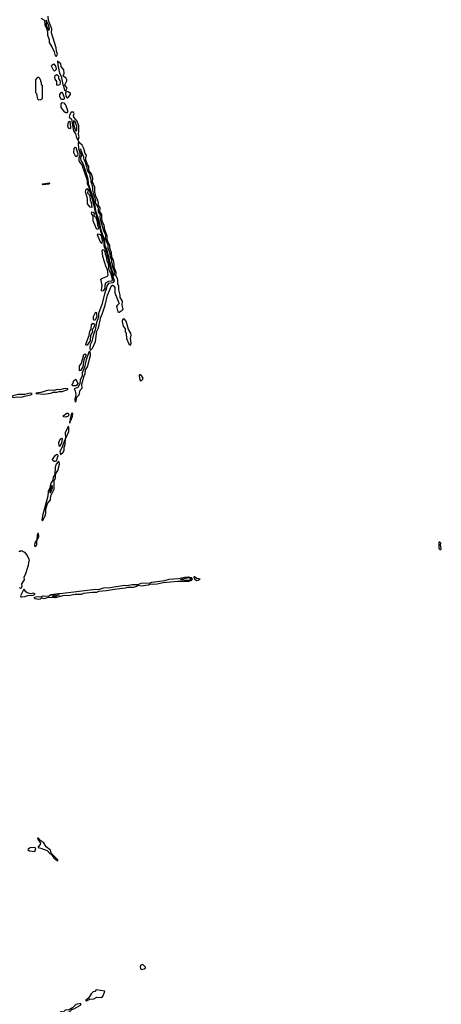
# Model space of a CAD drawing. Extents: x 2769579 to 2883812, y 684207 to 828660.
# Tile 329 of 505: x 2845646 to 2851192, y 747626 to 760567. Entities that reach past the tile are written whole.
import ezdxf

# ---------------------------------------------------------------- set-up
doc = ezdxf.new("R2010")
doc.units = 0

msp = doc.modelspace()

# ---------------------------------------------------------------- linework, layer by layer
at = {"layer": '0CON02XD'}
for points in [[(2845925, 760588), (2845965, 760566), (2845971, 760555), (2845979, 760495), (2845997, 760457), (2846010, 760400), (2846010, 760365), (2846032, 760305), (2846034, 760265), (2846071, 760211), (2846102, 760142), (2846115, 760093), (2846125, 760087)], [(2846035, 760428), (2846038, 760445), (2846024, 760495), (2845995, 760560), (2845995, 760495), (2846025, 760428), (2846035, 760428)], [(2846125, 760087), (2846135, 760092), (2846144, 760115), (2846132, 760155), (2846128, 760198), (2846063, 760395), (2846068, 760445), (2846027, 760555), (2846022, 760615)], [(2846255, 759630), (2846270, 759665), (2846242, 759712), (2846268, 759765), (2846268, 759778), (2846253, 759803), (2846220, 759825), (2846232, 759865), (2846228, 759908), (2846193, 759953), (2846186, 759986), (2846145, 760020), (2846146, 759975), (2846172, 759865), (2846194, 759825), (2846213, 759715), (2846224, 759694), (2846235, 759645), (2846255, 759630)], [(2846105, 759892), (2846092, 759902), (2846063, 759955), (2846070, 759970), (2846095, 759987), (2846117, 759955), (2846128, 759925), (2846125, 759911), (2846105, 759892)], [(2845898, 759508), (2845885, 759520), (2845872, 759592), (2845860, 759605), (2845860, 759775), (2845885, 759810), (2845895, 759810), (2845908, 759798), (2845910, 759785), (2845920, 759775), (2845920, 759755), (2845930, 759745), (2845930, 759715), (2845940, 759705), (2845940, 759535), (2845937, 759523), (2845925, 759512), (2845898, 759508)], [(2846145, 759703), (2846134, 759714), (2846133, 759755), (2846113, 759783), (2846108, 759805), (2846112, 759835), (2846134, 759846), (2846159, 759825), (2846156, 759795), (2846175, 759768), (2846179, 759745), (2846175, 759710), (2846155, 759704), (2846145, 759703)], [(2846206, 759516), (2846192, 759522), (2846174, 759554), (2846174, 759585), (2846195, 759616), (2846205, 759613), (2846231, 759545), (2846234, 759535), (2846225, 759518), (2846206, 759516)], [(2846275, 759537), (2846285, 759542), (2846314, 759585), (2846314, 759595), (2846285, 759618), (2846258, 759622), (2846251, 759595), (2846255, 759563), (2846265, 759543), (2846275, 759537)], [(2846255, 759341), (2846239, 759349), (2846194, 759414), (2846191, 759459), (2846205, 759479), (2846225, 759474), (2846255, 759440), (2846276, 759374), (2846275, 759355), (2846265, 759343), (2846255, 759341)], [(2846415, 758980), (2846428, 759025), (2846418, 759058), (2846426, 759105), (2846423, 759173), (2846401, 759231), (2846360, 759285), (2846354, 759306), (2846362, 759335), (2846355, 759350), (2846325, 759350), (2846305, 759322), (2846299, 759285), (2846327, 759257), (2846356, 759105), (2846381, 759065), (2846393, 759015), (2846415, 758980)], [(2846305, 759134), (2846290, 759140), (2846281, 759165), (2846290, 759225), (2846305, 759233), (2846316, 759155), (2846315, 759145), (2846305, 759134)], [(2846385, 759101), (2846398, 759115), (2846399, 759169), (2846377, 759225), (2846355, 759236), (2846353, 759195), (2846375, 759118), (2846385, 759101)], [(2846385, 758763), (2846360, 758815), (2846362, 758878), (2846375, 758891), (2846386, 758885), (2846412, 758805), (2846405, 758779), (2846385, 758763)], [(2846575, 756218), (2846605, 756250), (2846642, 756335), (2846660, 756475), (2846682, 756515), (2846713, 756657), (2846731, 756695), (2846769, 756815), (2846802, 756945), (2846834, 757015), (2846849, 757065), (2846865, 757076), (2846875, 757074), (2846896, 757045), (2846900, 756975), (2846952, 756845), (2846954, 756835), (2846928, 756812), (2846919, 756795), (2846939, 756729), (2846945, 756721), (2846955, 756721), (2846995, 756750), (2847006, 756764), (2846993, 756815), (2846998, 756865), (2846970, 756915), (2846969, 756945), (2846949, 757015), (2846949, 757065), (2846939, 757095), (2846939, 757145), (2846933, 757165), (2846913, 757205), (2846915, 757245), (2846891, 757315), (2846891, 757355), (2846879, 757405), (2846857, 757445), (2846852, 757502), (2846832, 757565), (2846834, 757605), (2846815, 757631), (2846802, 757665), (2846796, 757685), (2846799, 757725), (2846767, 757805), (2846756, 757865), (2846730, 757915), (2846726, 757965), (2846729, 758005), (2846702, 758045), (2846703, 758093), (2846679, 758135), (2846681, 758155), (2846674, 758195), (2846649, 758245), (2846634, 758294), (2846633, 758365), (2846604, 758435), (2846608, 758478), (2846589, 758539), (2846558, 758585), (2846558, 758635), (2846538, 758665), (2846518, 758725), (2846516, 758745), (2846527, 758785), (2846508, 758808), (2846490, 758875), (2846469, 758919), (2846437, 758945), (2846422, 758968), (2846416, 758944), (2846418, 758875), (2846437, 758815), (2846439, 758785), (2846425, 758745), (2846426, 758715), (2846434, 758694), (2846465, 758657), (2846535, 758458), (2846535, 758415), (2846557, 758367), (2846571, 758295), (2846588, 758258), (2846628, 758108), (2846635, 758055), (2846680, 757920), (2846708, 757788), (2846748, 757678), (2846755, 757635), (2846753, 757595), (2846758, 757575), (2846779, 757539), (2846840, 757295), (2846888, 757135), (2846872, 757108), (2846815, 757100), (2846793, 757067), (2846786, 757024), (2846766, 756975), (2846726, 756824), (2846685, 756706), (2846682, 756658), (2846655, 756585), (2846641, 756489), (2846613, 756415), (2846594, 756335), (2846574, 756295), (2846567, 756255), (2846575, 756218)], [(2846885, 757202), (2846899, 757249), (2846871, 757315), (2846866, 757355), (2846858, 757375), (2846859, 757405), (2846842, 757445), (2846838, 757495), (2846809, 757565), (2846809, 757605), (2846783, 757663), (2846777, 757695), (2846780, 757735), (2846752, 757792), (2846713, 757923), (2846705, 757975), (2846709, 758005), (2846685, 758035), (2846685, 758085), (2846644, 758165), (2846646, 758195), (2846622, 758265), (2846610, 758325), (2846610, 758365), (2846587, 758435), (2846588, 758465), (2846573, 758505), (2846575, 758535), (2846540, 758585), (2846534, 758625), (2846520, 758655), (2846516, 758686), (2846494, 758724), (2846490, 758760), (2846445, 758870), (2846459, 758785), (2846448, 758745), (2846452, 758715), (2846478, 758678), (2846492, 758642), (2846543, 758473), (2846549, 758415), (2846624, 758175), (2846645, 758055), (2846689, 757929), (2846715, 757806), (2846758, 757678), (2846767, 757595), (2846788, 757555), (2846822, 757415), (2846854, 757285), (2846885, 757202)], [(2845955, 758394), (2845944, 758405), (2845955, 758410), (2846035, 758421), (2846043, 758415), (2846030, 758405), (2845955, 758394)], [(2846595, 758100), (2846575, 758102), (2846537, 758145), (2846540, 758215), (2846514, 758305), (2846522, 758338), (2846535, 758349), (2846545, 758325), (2846538, 758288), (2846569, 758255), (2846574, 758195), (2846586, 758165), (2846595, 758100)], [(2846675, 757810), (2846658, 757818), (2846614, 757925), (2846611, 757975), (2846591, 758025), (2846595, 758040), (2846615, 758036), (2846624, 758025), (2846620, 757995), (2846645, 757972), (2846653, 757955), (2846665, 757913), (2846668, 757868), (2846684, 757835), (2846684, 757825), (2846675, 757810)], [(2846725, 757627), (2846714, 757634), (2846679, 757715), (2846672, 757738), (2846679, 757751), (2846705, 757743), (2846717, 757725), (2846730, 757665), (2846725, 757627)], [(2846728, 756998), (2846721, 757011), (2846730, 757075), (2846712, 757155), (2846735, 757171), (2846800, 757195), (2846811, 757215), (2846803, 757283), (2846783, 757313), (2846741, 757455), (2846731, 757535), (2846735, 757543), (2846745, 757544), (2846765, 757518), (2846769, 757489), (2846785, 757456), (2846794, 757395), (2846805, 757374), (2846815, 757323), (2846816, 757286), (2846845, 757228), (2846867, 757145), (2846855, 757129), (2846815, 757127), (2846774, 757105), (2846765, 757075), (2846768, 757032), (2846745, 757004), (2846728, 756998)], [(2846625, 756618), (2846617, 756627), (2846617, 756665), (2846642, 756718), (2846653, 756723), (2846659, 756665), (2846645, 756628), (2846635, 756618), (2846625, 756618)], [(2846525, 756287), (2846517, 756295), (2846519, 756315), (2846560, 756415), (2846567, 756473), (2846586, 756504), (2846591, 756555), (2846600, 756570), (2846615, 756578), (2846629, 756565), (2846628, 756535), (2846615, 756509), (2846599, 756495), (2846604, 756465), (2846577, 756415), (2846575, 756345), (2846535, 756290), (2846525, 756287)], [(2847105, 756290), (2847114, 756315), (2847104, 756375), (2847111, 756419), (2847107, 756447), (2847078, 756495), (2847046, 756606), (2847025, 756629), (2847007, 756633), (2846996, 756615), (2846996, 756595), (2847009, 756539), (2847032, 756505), (2847032, 756475), (2847045, 756440), (2847053, 756375), (2847084, 756305), (2847105, 756290)], [(2846375, 755540), (2846389, 755555), (2846399, 755605), (2846427, 755635), (2846442, 755698), (2846466, 755725), (2846464, 755775), (2846471, 755809), (2846494, 755885), (2846509, 755915), (2846514, 755966), (2846538, 756005), (2846576, 756155), (2846577, 756175), (2846567, 756207), (2846554, 756195), (2846521, 756095), (2846500, 756000), (2846470, 755925), (2846467, 755883), (2846441, 755835), (2846439, 755781), (2846409, 755731), (2846362, 755715), (2846378, 755688), (2846384, 755635), (2846373, 755577), (2846375, 755540)], [(2846435, 755952), (2846432, 755962), (2846434, 756015), (2846458, 756052), (2846492, 756168), (2846505, 756177), (2846515, 756167), (2846516, 756155), (2846492, 756098), (2846477, 756005), (2846445, 755954), (2846435, 755952)], [(2847245, 755822), (2847267, 755843), (2847270, 755855), (2847255, 755882), (2847225, 755902), (2847218, 755895), (2847221, 755851), (2847231, 755831), (2847245, 755822)], [(2846345, 755755), (2846333, 755765), (2846345, 755780), (2846357, 755823), (2846385, 755840), (2846410, 755785), (2846400, 755765), (2846385, 755755), (2846345, 755755)], [(2845565, 755599), (2845615, 755611), (2845665, 755604), (2845711, 755619), (2845795, 755634), (2845812, 755645), (2845802, 755655), (2845785, 755657), (2845715, 755641), (2845625, 755641), (2845558, 755625), (2845538, 755615), (2845565, 755599)], [(2845965, 755644), (2846055, 755660), (2846085, 755672), (2846135, 755671), (2846165, 755681), (2846205, 755678), (2846280, 755705), (2846280, 755715), (2846239, 755719), (2846175, 755702), (2846145, 755705), (2846095, 755692), (2846025, 755697), (2845925, 755666), (2845865, 755660), (2845860, 755655), (2845864, 755654), (2845965, 755644)], [(2846255, 755343), (2846228, 755345), (2846217, 755355), (2846219, 755361), (2846265, 755394), (2846285, 755394), (2846294, 755375), (2846285, 755355), (2846255, 755343)], [(2846305, 755262), (2846308, 755282), (2846325, 755308), (2846342, 755355), (2846346, 755386), (2846338, 755398), (2846325, 755378), (2846309, 755325), (2846305, 755262)], [(2846185, 754852), (2846218, 754882), (2846233, 754905), (2846233, 754945), (2846246, 754984), (2846247, 755063), (2846255, 755068), (2846294, 755155), (2846292, 755215), (2846285, 755220), (2846246, 755135), (2846248, 755072), (2846247, 755063), (2846243, 755047), (2846235, 755038), (2846210, 754960), (2846175, 754885), (2846185, 754852)], [(2846175, 754956), (2846167, 754967), (2846162, 755008), (2846178, 755055), (2846195, 755068), (2846204, 755054), (2846197, 755005), (2846175, 754956)], [(2846115, 754758), (2846098, 754758), (2846081, 754775), (2846080, 754785), (2846111, 754839), (2846135, 754856), (2846145, 754851), (2846148, 754835), (2846125, 754765), (2846115, 754758)], [(2845945, 753978), (2845987, 754055), (2845992, 754085), (2845989, 754135), (2846012, 754208), (2846050, 754255), (2846055, 754310), (2846102, 754395), (2846100, 754505), (2846116, 754544), (2846118, 754592), (2846150, 754640), (2846170, 754725), (2846165, 754757), (2846155, 754758), (2846124, 754725), (2846115, 754685), (2846109, 754591), (2846087, 754555), (2846081, 754515), (2846054, 754476), (2846037, 754405), (2846020, 754365), (2846015, 754305), (2845945, 754047), (2845936, 753995), (2845945, 753978)], [(2846045, 754348), (2846055, 754358), (2846077, 754413), (2846075, 754450), (2846065, 754440), (2846044, 754375), (2846045, 754348)], [(2845845, 753644), (2845865, 753654), (2845870, 753665), (2845873, 753717), (2845897, 753775), (2845895, 753812), (2845885, 753813), (2845876, 753795), (2845870, 753730), (2845845, 753693), (2845840, 753655), (2845845, 753644)], [(2851185, 753602), (2851192, 753615), (2851180, 753665), (2851188, 753685), (2851175, 753700), (2851165, 753700), (2851160, 753695), (2851158, 753615), (2851175, 753602), (2851185, 753602)], [(2845635, 753582), (2845655, 753580), (2845665, 753588), (2845708, 753568), (2845744, 753525), (2845768, 753478), (2845771, 753455), (2845762, 753435), (2845760, 753395), (2845718, 753272), (2845699, 753241), (2845705, 753205), (2845668, 753152), (2845676, 753115), (2845665, 753094), (2845655, 753089)], [(2845895, 752947), (2845848, 752955), (2845839, 752965), (2845842, 752975), (2845858, 752982), (2845896, 752986), (2845931, 752979), (2845957, 752995), (2846025, 752991), (2846055, 753011), (2846155, 753026), (2846215, 753029), (2846645, 753084), (2846681, 753079), (2846752, 753098), (2846835, 753102), (2847025, 753134), (2847055, 753128), (2847125, 753144), (2847205, 753143), (2847245, 753160), (2847364, 753166), (2847385, 753175), (2847555, 753197), (2847613, 753213), (2847735, 753220), (2847815, 753241), (2847865, 753246), (2847897, 753237), (2847914, 753215), (2847905, 753195), (2847865, 753183), (2847725, 753182), (2847534, 753166), (2847455, 753148), (2847395, 753143), (2847365, 753146), (2847338, 753135), (2847245, 753122), (2847205, 753129), (2847183, 753115), (2847137, 753103), (2847064, 753106), (2847032, 753095), (2846895, 753079), (2846788, 753058), (2846685, 753051), (2846655, 753039), (2846602, 753038), (2846485, 753023), (2846455, 753014), (2846375, 753013), (2846305, 752998), (2846215, 752993), (2846115, 752969), (2846025, 752974), (2845965, 752956), (2845935, 752970), (2845915, 752950), (2845895, 752947)], [(2847855, 753196), (2847760, 753205), (2847770, 753215), (2847865, 753235), (2847895, 753220), (2847897, 753213), (2847885, 753202), (2847855, 753196)], [(2847975, 753198), (2847995, 753202), (2848020, 753215), (2847975, 753220), (2847945, 753243), (2847938, 753242), (2847945, 753215), (2847955, 753207), (2847975, 753198)], [(2845655, 753089), (2845642, 753102)], [(2845675, 752979), (2845715, 752984), (2845755, 752997), (2845825, 753003), (2845848, 753015), (2845825, 753029), (2845795, 753021), (2845743, 753033), (2845726, 753046), (2845705, 753082), (2845695, 753073), (2845655, 752995), (2845663, 752983), (2845675, 752979)], [(2846115, 752983), (2846078, 752985), (2846074, 752996), (2846115, 753008), (2846170, 753005), (2846148, 753002), (2846115, 752983)], [(2846145, 749510), (2846150, 749515), (2846148, 749525), (2846062, 749612), (2846052, 749652), (2845994, 749694), (2845965, 749747), (2845913, 749783), (2845895, 749808), (2845880, 749810), (2845883, 749795), (2845919, 749745), (2845916, 749725), (2845890, 749695), (2845890, 749685), (2845925, 749680), (2846006, 749646), (2846045, 749608), (2846060, 749600), (2846095, 749552), (2846145, 749510)], [(2845845, 749633), (2845858, 749675), (2845846, 749686), (2845786, 749684), (2845758, 749665), (2845752, 749655), (2845775, 749644), (2845845, 749633)], [(2847255, 748083), (2847285, 748090), (2847302, 748105), (2847302, 748115), (2847265, 748150), (2847238, 748142), (2847229, 748125), (2847235, 748090), (2847255, 748083)], [(2846515, 747670), (2846525, 747672), (2846568, 747692), (2846622, 747698), (2846662, 747718), (2846725, 747717), (2846746, 747735), (2846765, 747800), (2846654, 747816), (2846636, 747794), (2846615, 747788), (2846586, 747764), (2846553, 747707), (2846515, 747680), (2846515, 747670)], [(2846195, 747490), (2846215, 747492), (2846238, 747512), (2846275, 747518), (2846305, 747532), (2846332, 747558), (2846360, 747565), (2846445, 747613), (2846452, 747625), (2846450, 747635), (2846385, 747622), (2846340, 747580), (2846298, 747552), (2846245, 747547), (2846215, 747520), (2846207, 747527), (2846185, 747528), (2846185, 747510), (2846195, 747490)]]:
    msp.add_lwpolyline(points, dxfattribs=at)

doc.saveas('drawing.dxf')
